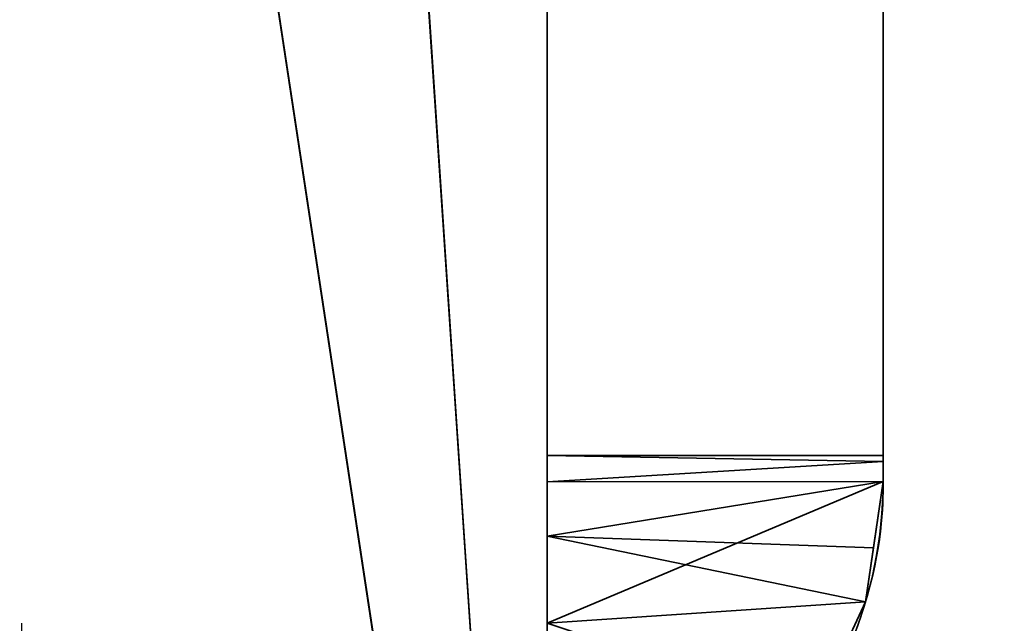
# Model space of a CAD drawing. Header units: millimetres. Extents: x -590 to 3690, y -120 to 127.
# Tile 530 of 656: x 1993 to 2005, y -21 to -14. Entities that reach past the tile are written whole.
import ezdxf

# ---------------------------------------------------------------- set-up
doc = ezdxf.new("R2010")
doc.units = ezdxf.units.MM
doc.layers.add('152', color=7, linetype='Continuous', true_color=0xffffff)

# ---------------------------------------------------------------- blocks, each defined once
blk = doc.blocks.new('UG_SURFACE_002')
at = {"layer": '152', "color": 252, "linetype": 'Continuous', "lineweight": 35}
for points in [[(2165, -31.2, 2203), (2165, 108.2, 2203), (835, 108.2, 2203), (835, -31.2, 2203)], [(985, -31.2, 2053), (985, 108.2, 2053), (2015, 108.2, 2053), (2015, -31.2, 2053)]]:
    blk.add_3dface(points, dxfattribs=at)
blk = doc.blocks.new('UG_SURFACE_094')
at = {"layer": '152', "color": 252, "linetype": 'Continuous', "lineweight": 35}
for points in [[(1999.75, -21.25, 260.5), (1999.75, -13.625, 260.5), (2003.75, -12.781, 260.5), (2003.75, -19.562, 260.5)], [(2003.75, -19.562, 429.5), (2003.75, -12.781, 429.5), (1999.75, -13.625, 429.5), (1999.75, -21.25, 429.5)], [(2003.75, -12.781, 403.175), (2003.75, -12.781, 414.25), (2003.75, -19.562, 414.25), (2003.75, -19.562, 405.439)], [(2003.75, -12.781, 403.175), (2003.75, -19.322, 403.175), (2003.75, -19.25, 402.5)], [(2003.75, -12.781, 286.825), (2003.75, -12.781, 294.5), (2003.75, -19.25, 294.5), (2003.75, -19.25, 287.5)], [(2003.75, -12.781, 286.825), (2003.75, -19.322, 286.825), (2003.75, -19.562, 284.561)], [(2003.75, -19.562, 429.5), (2003.75, -19.562, 416.75), (2003.75, -12.781, 416.75), (2003.75, -12.781, 429.5)], [(2003.75, -12.781, 260.5), (2003.75, -12.781, 263.25), (2003.75, -19.562, 263.25), (2003.75, -19.562, 260.5)], [(2003.75, -19.562, 284.561), (2003.75, -19.562, 277.675), (2003.75, -12.781, 277.675), (2003.75, -12.781, 286.825)], [(2003.75, -19.25, 287.5), (2003.75, -19.322, 286.825), (2003.75, -12.781, 286.825)], [(2003.75, -19.25, 294.5), (2003.75, -12.781, 294.5), (2003.75, -12.781, 335.625), (2003.75, -19.25, 335.625)], [(2003.75, -19.25, 335.625), (2003.75, -12.781, 335.625), (2003.75, -12.781, 354.375), (2003.75, -19.25, 354.375)], [(2003.75, -19.25, 354.375), (2003.75, -12.781, 354.375), (2003.75, -12.781, 374.25), (2003.75, -19.25, 374.25)], [(2003.75, -19.25, 374.25), (2003.75, -12.781, 374.25), (2003.75, -12.781, 395.5), (2003.75, -19.25, 395.5)], [(2003.75, -19.25, 402.5), (2003.75, -19.25, 395.5), (2003.75, -12.781, 395.5), (2003.75, -12.781, 403.175)], [(2003.75, -19.562, 405.439), (2003.75, -19.322, 403.175), (2003.75, -12.781, 403.175)], [(2003.75, -19.562, 416.75), (2003.75, -19.562, 414.25), (2003.75, -12.781, 414.25), (2003.75, -12.781, 416.75)], [(2003.75, -19.562, 277.675), (2003.75, -19.562, 275.75), (2003.75, -12.781, 275.75), (2003.75, -12.781, 277.675)], [(2003.75, -19.562, 275.75), (2003.75, -19.562, 263.25), (2003.75, -12.781, 263.25), (2003.75, -12.781, 275.75)], [(1999.75, -13.625, 404.175), (1999.75, -13.625, 394.675), (1999.75, -19.25, 394.675), (1999.75, -19.25, 402.5)], [(1999.75, -13.625, 414.575), (1999.75, -13.625, 404.175), (1999.75, -19.566, 404.175), (1999.75, -20.212, 407.601)], [(1999.75, -13.625, 278.675), (1999.75, -21.25, 278.675), (1999.75, -21.25, 280.289), (1999.75, -20.212, 282.399)], [(1999.75, -13.625, 285.825), (1999.75, -19.566, 285.825), (1999.75, -19.25, 287.5)], [(1999.75, -19.25, 287.5), (1999.75, -19.25, 295.325), (1999.75, -13.625, 295.325), (1999.75, -13.625, 285.825)], [(1999.75, -20.212, 282.399), (1999.75, -19.566, 285.825), (1999.75, -13.625, 285.825), (1999.75, -13.625, 278.675)], [(1999.75, -21.25, 260.5), (1999.75, -21.25, 265.25), (1999.75, -13.625, 265.25), (1999.75, -13.625, 260.5)], [(1999.75, -13.625, 429.5), (1999.75, -13.625, 418.75), (1999.75, -21.25, 418.75), (1999.75, -21.25, 429.5)], [(1999.75, -20.212, 407.601), (1999.75, -21.25, 409.711), (1999.75, -21.25, 414.575), (1999.75, -13.625, 414.575)], [(1999.75, -19.25, 402.5), (1999.75, -19.566, 404.175), (1999.75, -13.625, 404.175)], [(1999.75, -19.25, 394.675), (1999.75, -13.625, 394.675), (1999.75, -13.625, 375.25), (1999.75, -19.25, 375.25)], [(1999.75, -19.25, 375.25), (1999.75, -13.625, 375.25), (1999.75, -13.625, 354.375), (1999.75, -19.25, 354.375)], [(1999.75, -19.25, 354.375), (1999.75, -13.625, 354.375), (1999.75, -13.625, 335.625), (1999.75, -19.25, 335.625)], [(1999.75, -19.25, 335.625), (1999.75, -13.625, 335.625), (1999.75, -13.625, 295.325), (1999.75, -19.25, 295.325)], [(1999.75, -13.625, 265.25), (1999.75, -21.25, 265.25), (1999.75, -21.25, 275.425), (1999.75, -13.625, 275.425)], [(1999.75, -13.625, 275.425), (1999.75, -21.25, 275.425), (1999.75, -21.25, 278.675), (1999.75, -13.625, 278.675)], [(1999.75, -13.625, 414.575), (1999.75, -21.25, 414.575), (1999.75, -21.25, 418.75), (1999.75, -13.625, 418.75)], [(2003.75, -19.322, 286.825), (1999.75, -19.25, 287.5), (1999.75, -19.566, 285.825)], [(2003.75, -19.322, 286.825), (2003.75, -19.25, 287.5), (1999.75, -19.25, 287.5)], [(1999.75, -19.25, 394.675), (1999.75, -19.25, 375.25), (2003.75, -19.25, 374.25), (2003.75, -19.25, 395.5)], [(1999.75, -19.25, 375.25), (1999.75, -19.25, 354.375), (2003.75, -19.25, 354.375), (2003.75, -19.25, 374.25)], [(1999.75, -19.25, 354.375), (1999.75, -19.25, 335.625), (2003.75, -19.25, 335.625), (2003.75, -19.25, 354.375)], [(1999.75, -19.25, 335.625), (1999.75, -19.25, 295.325), (2003.75, -19.25, 294.5), (2003.75, -19.25, 335.625)], [(1999.75, -19.25, 295.325), (1999.75, -19.25, 287.5), (2003.75, -19.25, 287.5), (2003.75, -19.25, 294.5)], [(2003.75, -19.25, 395.5), (2003.75, -19.25, 402.5), (1999.75, -19.25, 402.5), (1999.75, -19.25, 394.675)], [(1999.75, -19.25, 402.5), (2003.75, -19.25, 402.5), (2003.75, -19.322, 403.175)], [(2003.75, -19.322, 403.175), (1999.75, -19.566, 404.175), (1999.75, -19.25, 402.5)], [(2003.75, -19.562, 284.561), (2003.75, -19.322, 286.825), (1999.75, -19.566, 285.825)], [(1999.75, -19.566, 404.175), (2003.75, -19.322, 403.175), (2003.75, -19.562, 405.439)], [(1999.75, -20.212, 282.399), (2003.634, -20.352, 282.451), (2003.75, -19.562, 284.561)], [(2003.75, -19.562, 284.561), (1999.75, -19.566, 285.825), (1999.75, -20.212, 282.399)], [(2003.75, -19.562, 260.5), (2003.54, -20.996, 260.5), (2002.928, -22.31, 260.5), (1999.75, -21.25, 260.5)], [(1999.75, -21.25, 429.5), (2002.928, -22.31, 429.5), (2003.54, -20.996, 429.5), (2003.75, -19.562, 429.5)], [(1999.75, -20.212, 407.601), (1999.75, -19.566, 404.175), (2003.75, -19.562, 405.439)], [(2003.75, -19.562, 405.439), (2003.634, -20.352, 407.549), (1999.75, -20.212, 407.601)], [(2003.54, -20.996, 280.729), (2003.54, -20.996, 260.5), (2003.75, -19.562, 263.25), (2003.75, -19.562, 275.75)], [(2003.54, -20.996, 260.5), (2003.75, -19.562, 260.5), (2003.75, -19.562, 263.25)], [(2003.75, -19.562, 275.75), (2003.75, -19.562, 277.675), (2003.634, -20.352, 282.451), (2003.54, -20.996, 280.729)], [(2003.54, -20.996, 409.271), (2003.634, -20.352, 407.549), (2003.75, -19.562, 414.25), (2003.75, -19.562, 416.75)], [(2003.75, -19.562, 416.75), (2003.75, -19.562, 429.5), (2003.54, -20.996, 429.5), (2003.54, -20.996, 409.271)], [(2003.75, -19.562, 277.675), (2003.75, -19.562, 284.561), (2003.634, -20.352, 282.451)], [(2003.634, -20.352, 407.549), (2003.75, -19.562, 405.439), (2003.75, -19.562, 414.25)], [(1999.75, -20.212, 282.399), (1999.75, -21.25, 280.289), (2003.54, -20.996, 280.729)], [(2003.54, -20.996, 280.729), (2003.634, -20.352, 282.451), (1999.75, -20.212, 282.399)], [(1999.75, -20.212, 407.601), (2003.634, -20.352, 407.549), (2003.54, -20.996, 409.271)], [(2003.54, -20.996, 409.271), (1999.75, -21.25, 409.711), (1999.75, -20.212, 407.601)], [(1999.75, -21.25, 280.289), (2002.928, -22.31, 278.765), (2003.54, -20.996, 280.729)], [(2003.54, -20.996, 409.271), (2002.928, -22.31, 411.235), (1999.75, -21.25, 409.711)], [(2003.54, -20.996, 260.5), (2003.54, -20.996, 280.729), (2002.928, -22.31, 278.765), (2002.928, -22.31, 260.5)], [(2002.928, -22.31, 429.5), (2002.928, -22.31, 411.235), (2003.54, -20.996, 409.271), (2003.54, -20.996, 429.5)]]:
    blk.add_3dface(points, dxfattribs=at)
blk = doc.blocks.new('UG_SURFACE_097')
at = {"layer": '152', "color": 254, "linetype": 'Continuous', "lineweight": 35}
for points in [[(1999.75, -35, 2033.25), (1999.75, 111.75, 2033.25), (1000.25, 111.75, 2033.25), (1000.25, -35, 2033.25)], [(1999.75, 111.75, 2033.25), (1999.75, -35, 2033.25), (1992, 81, 2025.5)], [(1992, 16, 2025.5), (1992, 81, 2025.5), (1999.75, -35, 2033.25)], [(1999.75, -35, 2033.25), (1994, -35, 2027.5), (1992, -33, 2025.5), (1992, 16, 2025.5)]]:
    blk.add_3dface(points, dxfattribs=at)
blk = doc.blocks.new('UG_SURFACE_100')
at = {"layer": '152', "color": 254, "linetype": 'Continuous', "lineweight": 35}
for points in [[(1992, 16, -7), (1999.75, 111.75, -7), (1999.75, -35, -7)], [(1992, 81, 2025.5), (1999.75, -35, 2033.25), (1999.75, 111.75, 2033.25)], [(1999.75, -35, -7), (1999.75, 111.75, -7), (1999.75, 111.75, 2033.25), (1999.75, -35, 2033.25)], [(1999.75, -35, 2033.25), (1992, 81, 2025.5), (1992, 16, 2025.5)], [(1999.75, -35, -7), (1994, -35, -7), (1992, -33, -7), (1992, 16, -7)], [(1992, 16, 2025.5), (1992, -33, 2025.5), (1994, -35, 2027.5), (1999.75, -35, 2033.25)]]:
    blk.add_3dface(points, dxfattribs=at)
blk = doc.blocks.new('UG_SURFACE_141')
at = {"layer": '152', "color": 252, "linetype": 'Continuous', "lineweight": 35}
for points in [[(1999.75, -21.25, 1695.5), (1999.75, -13.625, 1695.5), (2003.75, -12.781, 1695.5), (2003.75, -19.562, 1695.5)], [(2003.75, -19.562, 1864.5), (2003.75, -12.781, 1864.5), (1999.75, -13.625, 1864.5), (1999.75, -21.25, 1864.5)], [(2003.75, -12.781, 1838.175), (2003.75, -12.781, 1849.25), (2003.75, -19.562, 1849.25), (2003.75, -19.562, 1840.439)], [(2003.75, -12.781, 1838.175), (2003.75, -19.322, 1838.175), (2003.75, -19.25, 1837.5)], [(2003.75, -12.781, 1721.825), (2003.75, -12.781, 1729.5), (2003.75, -19.25, 1729.5), (2003.75, -19.25, 1722.5)], [(2003.75, -12.781, 1721.825), (2003.75, -19.322, 1721.825), (2003.75, -19.562, 1719.561)], [(2003.75, -19.562, 1864.5), (2003.75, -19.562, 1851.75), (2003.75, -12.781, 1851.75), (2003.75, -12.781, 1864.5)], [(2003.75, -12.781, 1695.5), (2003.75, -12.781, 1698.25), (2003.75, -19.562, 1698.25), (2003.75, -19.562, 1695.5)], [(2003.75, -19.562, 1719.561), (2003.75, -19.562, 1712.675), (2003.75, -12.781, 1712.675), (2003.75, -12.781, 1721.825)], [(2003.75, -19.25, 1722.5), (2003.75, -19.322, 1721.825), (2003.75, -12.781, 1721.825)], [(2003.75, -19.25, 1729.5), (2003.75, -12.781, 1729.5), (2003.75, -12.781, 1770.625), (2003.75, -19.25, 1770.625)], [(2003.75, -19.25, 1770.625), (2003.75, -12.781, 1770.625), (2003.75, -12.781, 1789.375), (2003.75, -19.25, 1789.375)], [(2003.75, -19.25, 1789.375), (2003.75, -12.781, 1789.375), (2003.75, -12.781, 1809.25), (2003.75, -19.25, 1809.25)], [(2003.75, -19.25, 1809.25), (2003.75, -12.781, 1809.25), (2003.75, -12.781, 1830.5), (2003.75, -19.25, 1830.5)], [(2003.75, -19.25, 1837.5), (2003.75, -19.25, 1830.5), (2003.75, -12.781, 1830.5), (2003.75, -12.781, 1838.175)], [(2003.75, -19.562, 1840.439), (2003.75, -19.322, 1838.175), (2003.75, -12.781, 1838.175)], [(2003.75, -19.562, 1851.75), (2003.75, -19.562, 1849.25), (2003.75, -12.781, 1849.25), (2003.75, -12.781, 1851.75)], [(2003.75, -19.562, 1712.675), (2003.75, -19.562, 1710.75), (2003.75, -12.781, 1710.75), (2003.75, -12.781, 1712.675)], [(2003.75, -19.562, 1710.75), (2003.75, -19.562, 1698.25), (2003.75, -12.781, 1698.25), (2003.75, -12.781, 1710.75)], [(1999.75, -13.625, 1839.175), (1999.75, -13.625, 1829.675), (1999.75, -19.25, 1829.675), (1999.75, -19.25, 1837.5)], [(1999.75, -13.625, 1849.575), (1999.75, -13.625, 1839.175), (1999.75, -19.566, 1839.175), (1999.75, -20.212, 1842.601)], [(1999.75, -13.625, 1713.675), (1999.75, -21.25, 1713.675), (1999.75, -21.25, 1715.289), (1999.75, -20.212, 1717.399)], [(1999.75, -13.625, 1720.825), (1999.75, -19.566, 1720.825), (1999.75, -19.25, 1722.5)], [(1999.75, -19.25, 1722.5), (1999.75, -19.25, 1730.325), (1999.75, -13.625, 1730.325), (1999.75, -13.625, 1720.825)], [(1999.75, -20.212, 1717.399), (1999.75, -19.566, 1720.825), (1999.75, -13.625, 1720.825), (1999.75, -13.625, 1713.675)], [(1999.75, -21.25, 1695.5), (1999.75, -21.25, 1700.25), (1999.75, -13.625, 1700.25), (1999.75, -13.625, 1695.5)], [(1999.75, -13.625, 1864.5), (1999.75, -13.625, 1853.75), (1999.75, -21.25, 1853.75), (1999.75, -21.25, 1864.5)], [(1999.75, -20.212, 1842.601), (1999.75, -21.25, 1844.711), (1999.75, -21.25, 1849.575), (1999.75, -13.625, 1849.575)], [(1999.75, -19.25, 1837.5), (1999.75, -19.566, 1839.175), (1999.75, -13.625, 1839.175)], [(1999.75, -19.25, 1829.675), (1999.75, -13.625, 1829.675), (1999.75, -13.625, 1810.25), (1999.75, -19.25, 1810.25)], [(1999.75, -19.25, 1810.25), (1999.75, -13.625, 1810.25), (1999.75, -13.625, 1789.375), (1999.75, -19.25, 1789.375)], [(1999.75, -19.25, 1789.375), (1999.75, -13.625, 1789.375), (1999.75, -13.625, 1770.625), (1999.75, -19.25, 1770.625)], [(1999.75, -19.25, 1770.625), (1999.75, -13.625, 1770.625), (1999.75, -13.625, 1730.325), (1999.75, -19.25, 1730.325)], [(1999.75, -13.625, 1700.25), (1999.75, -21.25, 1700.25), (1999.75, -21.25, 1710.425), (1999.75, -13.625, 1710.425)], [(1999.75, -13.625, 1710.425), (1999.75, -21.25, 1710.425), (1999.75, -21.25, 1713.675), (1999.75, -13.625, 1713.675)], [(1999.75, -13.625, 1849.575), (1999.75, -21.25, 1849.575), (1999.75, -21.25, 1853.75), (1999.75, -13.625, 1853.75)], [(2003.75, -19.322, 1721.825), (1999.75, -19.25, 1722.5), (1999.75, -19.566, 1720.825)], [(2003.75, -19.322, 1721.825), (2003.75, -19.25, 1722.5), (1999.75, -19.25, 1722.5)], [(1999.75, -19.25, 1829.675), (1999.75, -19.25, 1810.25), (2003.75, -19.25, 1809.25), (2003.75, -19.25, 1830.5)], [(1999.75, -19.25, 1810.25), (1999.75, -19.25, 1789.375), (2003.75, -19.25, 1789.375), (2003.75, -19.25, 1809.25)], [(1999.75, -19.25, 1789.375), (1999.75, -19.25, 1770.625), (2003.75, -19.25, 1770.625), (2003.75, -19.25, 1789.375)], [(1999.75, -19.25, 1770.625), (1999.75, -19.25, 1730.325), (2003.75, -19.25, 1729.5), (2003.75, -19.25, 1770.625)], [(1999.75, -19.25, 1730.325), (1999.75, -19.25, 1722.5), (2003.75, -19.25, 1722.5), (2003.75, -19.25, 1729.5)], [(2003.75, -19.25, 1830.5), (2003.75, -19.25, 1837.5), (1999.75, -19.25, 1837.5), (1999.75, -19.25, 1829.675)], [(1999.75, -19.25, 1837.5), (2003.75, -19.25, 1837.5), (2003.75, -19.322, 1838.175)], [(2003.75, -19.322, 1838.175), (1999.75, -19.566, 1839.175), (1999.75, -19.25, 1837.5)], [(2003.75, -19.562, 1719.561), (2003.75, -19.322, 1721.825), (1999.75, -19.566, 1720.825)], [(1999.75, -19.566, 1839.175), (2003.75, -19.322, 1838.175), (2003.75, -19.562, 1840.439)], [(1999.75, -20.212, 1717.399), (2003.634, -20.352, 1717.451), (2003.75, -19.562, 1719.561)], [(2003.75, -19.562, 1719.561), (1999.75, -19.566, 1720.825), (1999.75, -20.212, 1717.399)], [(2003.75, -19.562, 1695.5), (2003.54, -20.996, 1695.5), (2002.928, -22.31, 1695.5), (1999.75, -21.25, 1695.5)], [(1999.75, -21.25, 1864.5), (2002.928, -22.31, 1864.5), (2003.54, -20.996, 1864.5), (2003.75, -19.562, 1864.5)], [(1999.75, -20.212, 1842.601), (1999.75, -19.566, 1839.175), (2003.75, -19.562, 1840.439)], [(2003.75, -19.562, 1840.439), (2003.634, -20.352, 1842.549), (1999.75, -20.212, 1842.601)], [(2003.54, -20.996, 1715.729), (2003.75, -19.562, 1710.75), (2003.75, -19.562, 1712.675)], [(2003.54, -20.996, 1715.729), (2003.54, -20.996, 1695.5), (2003.75, -19.562, 1698.25), (2003.75, -19.562, 1710.75)], [(2003.54, -20.996, 1695.5), (2003.75, -19.562, 1695.5), (2003.75, -19.562, 1698.25)], [(2003.634, -20.352, 1717.451), (2003.54, -20.996, 1715.729), (2003.75, -19.562, 1712.675)], [(2003.75, -19.562, 1849.25), (2003.54, -20.996, 1844.271), (2003.634, -20.352, 1842.549)], [(2003.75, -19.562, 1849.25), (2003.75, -19.562, 1851.75), (2003.54, -20.996, 1844.271)], [(2003.75, -19.562, 1851.75), (2003.75, -19.562, 1864.5), (2003.54, -20.996, 1864.5), (2003.54, -20.996, 1844.271)], [(2003.75, -19.562, 1712.675), (2003.75, -19.562, 1719.561), (2003.634, -20.352, 1717.451)], [(2003.634, -20.352, 1842.549), (2003.75, -19.562, 1840.439), (2003.75, -19.562, 1849.25)], [(1999.75, -20.212, 1717.399), (1999.75, -21.25, 1715.289), (2003.54, -20.996, 1715.729)], [(2003.54, -20.996, 1715.729), (2003.634, -20.352, 1717.451), (1999.75, -20.212, 1717.399)], [(1999.75, -20.212, 1842.601), (2003.634, -20.352, 1842.549), (2003.54, -20.996, 1844.271)], [(2003.54, -20.996, 1844.271), (1999.75, -21.25, 1844.711), (1999.75, -20.212, 1842.601)], [(1999.75, -21.25, 1715.289), (2002.928, -22.31, 1713.765), (2003.54, -20.996, 1715.729)], [(2003.54, -20.996, 1844.271), (2002.928, -22.31, 1846.235), (1999.75, -21.25, 1844.711)], [(2003.54, -20.996, 1695.5), (2003.54, -20.996, 1715.729), (2002.928, -22.31, 1713.765), (2002.928, -22.31, 1695.5)], [(2002.928, -22.31, 1864.5), (2002.928, -22.31, 1846.235), (2003.54, -20.996, 1844.271), (2003.54, -20.996, 1864.5)]]:
    blk.add_3dface(points, dxfattribs=at)

msp = doc.modelspace()

# ---------------------------------------------------------------- linework, layer by layer
at = {"layer": '152', "color": 252, "linetype": 'Continuous', "lineweight": -3, "true_color": 0x939598}
for p, q in [((1999.75, -35, 2033.25), (1999.75, 111.75, 2033.25)), ((1999.75, -35, 2033.25), (1999.75, 111.75, 2033.25)), ((1999.75, -35, -7), (1999.75, 111.75, -7)), ((1999.75, -10.25, 260.5), (1999.75, -21.25, 260.5)), ((1999.75, -21.25, 429.5), (1999.75, -10.25, 429.5)), ((1999.75, -10.25, 1695.5), (1999.75, -21.25, 1695.5)), ((1999.75, -21.25, 1864.5), (1999.75, -10.25, 1864.5)), ((2003.75, -19.562, 260.5), (2003.75, -10.25, 260.5)), ((2003.75, -10.25, 429.5), (2003.75, -19.562, 429.5)), ((2003.75, -10.25, 1864.5), (2003.75, -19.562, 1864.5)), ((2003.75, -19.562, 1695.5), (2003.75, -10.25, 1695.5)), ((2003.75, -19.25, 402.5), (1999.75, -19.25, 402.5)), ((2003.75, -19.25, 287.5), (1999.75, -19.25, 287.5)), ((1999.75, -19.25, 287.5), (1999.75, -19.25, 402.5)), ((2003.75, -19.25, 1722.5), (1999.75, -19.25, 1722.5)), ((1999.75, -19.25, 1722.5), (1999.75, -19.25, 1837.5)), ((2003.75, -19.25, 1837.5), (1999.75, -19.25, 1837.5)), ((2003.75, -19.25, 402.5), (2003.75, -19.25, 287.5)), ((2003.75, -19.25, 1837.5), (2003.75, -19.25, 1722.5)), ((2003.75, -19.562, 284.561), (2003.75, -19.562, 260.5)), ((2003.75, -19.562, 429.5), (2003.75, -19.562, 405.439)), ((2003.75, -19.562, 1719.561), (2003.75, -19.562, 1695.5)), ((2003.75, -19.562, 1864.5), (2003.75, -19.562, 1840.439))]:
    msp.add_line(p, q, dxfattribs=at)
at = {"layer": '152', "color": 252, "linetype": 'Continuous', "lineweight": -3, "true_color": 0x939598, "extrusion": (1, 0, 0)}
for centre, start, end in [((-33.25, 402.5, 1999.75), 0, 31.0027), ((-33.25, 287.5, 1999.75), 328.9973, 0), ((-33.25, 1722.5, 1999.75), 328.9973, 0), ((-33.25, 1837.5, 1999.75), 0, 31.0027)]:
    msp.add_arc(centre, 14, start, end, dxfattribs=at)
at = {"layer": '152', "color": 252, "linetype": 'Continuous', "lineweight": -3, "true_color": 0x939598, "extrusion": (-1, 0, 0)}
for centre, radius, start, end in [((33.25, 287.5, -2003.75), 14, 180, 192.1201), ((33.25, 402.5, -2003.75), 14, 167.8799, 180), ((33.25, 1722.5, -2003.75), 14, 180, 192.1201), ((33.25, 1837.5, -2003.75), 14, 167.8799, 180), ((33.25, 1836, -1993.5), 15.5, 39.268, 140.732)]:
    msp.add_arc(centre, radius, start, end, dxfattribs=at)
at = {"layer": '152', "color": 252, "linetype": 'Continuous', "lineweight": -3, "true_color": 0x939598, "extrusion": (0, 0, -1)}
for centre in [(-1998.75, -19.562, -429.5), (-1998.75, -19.562, -1864.5)]:
    msp.add_arc(centre, 5, 180, 226.068, dxfattribs=at)
at = {"layer": '152', "color": 252, "linetype": 'Continuous', "lineweight": -3, "true_color": 0x939598}
for centre in [(1998.75, -19.562, 260.5), (1998.75, -19.562, 1695.5)]:
    msp.add_arc(centre, 5, 313.932, 0, dxfattribs=at)
at = {"layer": '152', "color": 252, "linetype": 'Continuous', "lineweight": -3, "true_color": 0x939598, "extrusion": (0, 0.6, -0.8)}
msp.add_arc((-1993.5, 1090, -1488.75), 3, 270, 360, dxfattribs=at)
at = {"layer": '152', "color": 252, "linetype": 'Continuous', "lineweight": -3, "true_color": 0x939598}
for points in [[(2001.964, -23.392, 412.441), (2002.887, -22.617, 411.673), (2003.31, -21.734, 410.582), (2003.736, -20.367, 408.154), (2003.75, -19.86, 406.825), (2003.75, -19.562, 405.439)], [(2003.75, -19.562, 284.561), (2003.75, -19.86, 283.175), (2003.738, -20.357, 281.868), (2003.314, -21.727, 279.427), (2002.888, -22.617, 278.327), (2001.964, -23.392, 277.559)], [(2003.75, -19.562, 1719.561), (2003.75, -19.86, 1718.175), (2003.738, -20.357, 1716.868), (2003.314, -21.727, 1714.427), (2002.888, -22.617, 1713.327), (2001.964, -23.392, 1712.559)], [(2001.964, -23.392, 1847.441), (2002.887, -22.617, 1846.673), (2003.31, -21.734, 1845.582), (2003.736, -20.367, 1843.154), (2003.75, -19.86, 1841.825), (2003.75, -19.562, 1840.439)]]:
    msp.add_open_spline(points, degree=3, knots=[0, 0, 0, 0, 0.5, 0.5, 1, 1, 1, 1], dxfattribs=at)

# ---------------------------------------------------------------- block references
for name in ['UG_SURFACE_097', 'UG_SURFACE_100', 'UG_SURFACE_002', 'UG_SURFACE_094', 'UG_SURFACE_141']:
    msp.add_blockref(name, (0, 0), dxfattribs=at)

doc.saveas('drawing.dxf')
